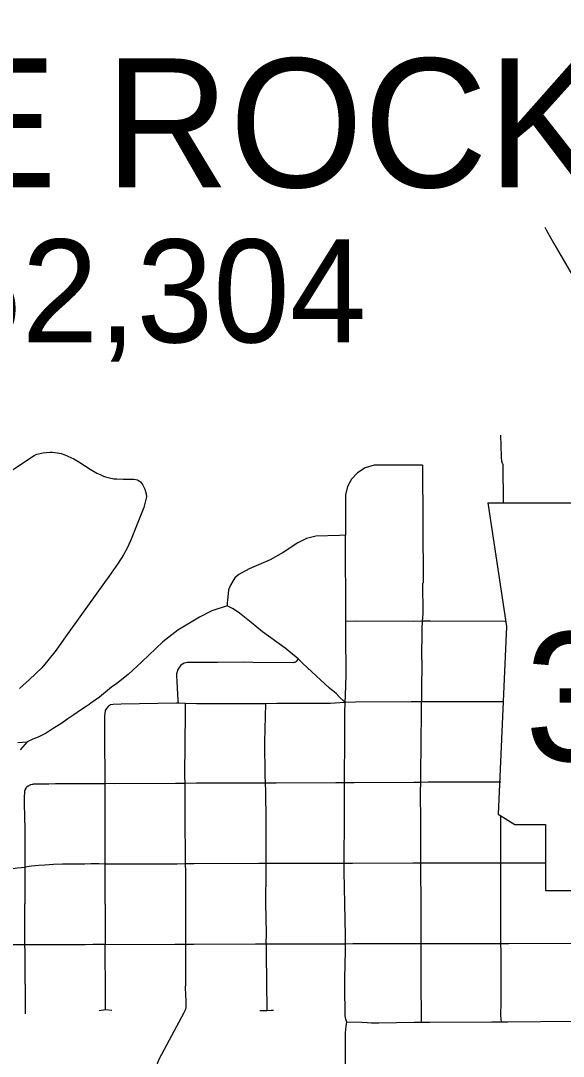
# Model space of a CAD drawing. Extents: x -19 to 366, y -4 to 359.
# Drawn here: x 154.044 to 154.466, y 192.869 to 193.673 of the extents above; entities that cross this region are included whole.
import ezdxf

# ---------------------------------------------------------------- set-up
doc = ezdxf.new("R2010")
doc.units = 0
for name, color, linetype in [('Level 21', 7, 'Continuous'), ('Level 33', 7, 'Continuous'), ('Level 6', 7, 'Continuous'), ('Level 60', 7, 'Continuous')]:
    doc.layers.add(name, color=color, linetype=linetype)

msp = doc.modelspace()

# ---------------------------------------------------------------- linework, layer by layer
at = {"layer": 'Level 21'}
for p, q in [((154.40697, 193.29849), (154.42139, 193.20237)), ((154.42139, 193.20237), (154.41498, 193.05658)), ((154.41498, 193.05658), (154.4278, 193.04857)), ((154.4278, 193.04857), (154.45183, 193.04857)), ((154.45183, 193.04857), (154.45183, 192.9973)), ((154.45183, 192.9973), (154.65369, 192.9973))]:
    msp.add_line(p, q, dxfattribs=at)
msp.add_lwpolyline([(154.40697, 193.29849), (154.69511, 193.29835)], dxfattribs=at)
at = {"layer": 'Level 33'}
for points in [[(154.45121, 193.51231), (154.45212, 193.51036), (154.45822, 193.49968), (154.48006, 193.46251), (154.49241, 193.44073), (154.49566, 193.43575), (154.5003, 193.42714), (154.50399, 193.42091), (154.50695, 193.41537), (154.51104, 193.41097), (154.51527, 193.40659), (154.52365, 193.39936), (154.52786, 193.39591)], [(154.41782, 193.3302), (154.41741, 193.33433), (154.41708, 193.35086)], [(154.02262, 193.31404), (154.05469, 193.33519), (154.05654, 193.33606), (154.06152, 193.33732), (154.06672, 193.33781), (154.06885, 193.33778), (154.07244, 193.33725), (154.07547, 193.33663), (154.07839, 193.33568), (154.0854, 193.33255), (154.08916, 193.33021), (154.09807, 193.3244), (154.10328, 193.32141), (154.10589, 193.32037), (154.10832, 193.31911), (154.10992, 193.31864), (154.11301, 193.31768), (154.11641, 193.317), (154.11879, 193.31689), (154.12374, 193.31682), (154.13194, 193.31662), (154.13479, 193.31615), (154.13711, 193.31473), (154.13874, 193.31251), (154.14053, 193.3089), (154.14149, 193.30533), (154.14172, 193.30316), (154.14141, 193.30088), (154.13972, 193.29477), (154.12932, 193.26883), (154.12681, 193.26305), (154.12407, 193.25804), (154.11982, 193.25149), (154.1125, 193.24129), (154.09266, 193.21342), (154.0777, 193.1925), (154.07158, 193.18399), (154.06529, 193.17583), (154.06043, 193.17028), (154.05095, 193.16125), (154.04308, 193.15427)], [(154.35627, 193.3277), (154.31866, 193.32773), (154.31171, 193.32566), (154.3056, 193.32165), (154.30097, 193.31671), (154.29801, 193.31105), (154.29647, 193.3046), (154.29629, 193.28139), (154.29639, 193.27331)], [(154.35627, 193.3277), (154.35659, 193.23632)], [(154.41782, 193.3302), (154.4179, 193.32999), (154.41816, 193.32928), (154.41826, 193.32891), (154.41855, 193.32801), (154.41876, 193.29849)], [(154.29639, 193.27331), (154.29169, 193.273), (154.27337, 193.27242), (154.26617, 193.27079), (154.25934, 193.26735), (154.24786, 193.2598), (154.23799, 193.25411), (154.22146, 193.2471), (154.21344, 193.24273), (154.21051, 193.24014), (154.2089, 193.23764), (154.20699, 193.2344), (154.20563, 193.23071), (154.20466, 193.22277), (154.20453, 193.22074), (154.20443, 193.21845)], [(154.29667, 193.2063), (154.29669, 193.21437), (154.29649, 193.26593), (154.29639, 193.27331)], [(154.35628, 193.20639), (154.35658, 193.21209), (154.35657, 193.23611), (154.35659, 193.23632)], [(154.20443, 193.21845), (154.19254, 193.21453), (154.18308, 193.20953), (154.16623, 193.19956), (154.15443, 193.19032), (154.13819, 193.17501), (154.12766, 193.16512), (154.11889, 193.15816), (154.11474, 193.1553), (154.10521, 193.14758), (154.09858, 193.14274), (154.09717, 193.14166), (154.09485, 193.14012), (154.0905, 193.13729), (154.08535, 193.13377), (154.08071, 193.13054), (154.07519, 193.12683), (154.06935, 193.12307), (154.06392, 193.11959), (154.05769, 193.11634), (154.05366, 193.1148), (154.04912, 193.1129)], [(154.25969, 193.17715), (154.25816, 193.17863), (154.24947, 193.18565), (154.23192, 193.19822), (154.22313, 193.20533), (154.21418, 193.2126), (154.20908, 193.21595), (154.20443, 193.21845)], [(154.29616, 193.14328), (154.29628, 193.14866), (154.29682, 193.16463), (154.29665, 193.1967), (154.29667, 193.2063)], [(154.35628, 193.20639), (154.34946, 193.20631), (154.30407, 193.20648), (154.29667, 193.2063)], [(154.35566, 193.17643), (154.35597, 193.20066), (154.35628, 193.20639)], [(154.4208, 193.20633), (154.36229, 193.20646), (154.35628, 193.20639)], [(154.25969, 193.17715), (154.25807, 193.17514), (154.25789, 193.17496), (154.25777, 193.17482), (154.25747, 193.17461), (154.2571, 193.17448), (154.25674, 193.17437), (154.25656, 193.17433), (154.25618, 193.17427), (154.25542, 193.17422), (154.22451, 193.17444), (154.21827, 193.1746), (154.19718, 193.17448), (154.18735, 193.17434), (154.17347, 193.17437), (154.17239, 193.17414), (154.17119, 193.17379), (154.16979, 193.17321), (154.16853, 193.17235), (154.16657, 193.16982), (154.166, 193.16852), (154.16556, 193.16716), (154.16519, 193.1655), (154.16508, 193.16426), (154.16526, 193.15973), (154.16619, 193.14477), (154.16634, 193.14274)], [(154.29616, 193.14328), (154.29075, 193.1485), (154.29076, 193.14881), (154.29049, 193.14907), (154.2902, 193.14933), (154.28937, 193.15009), (154.28908, 193.15034), (154.28791, 193.15132), (154.28777, 193.15144), (154.286, 193.15287), (154.28585, 193.15299), (154.28408, 193.15442), (154.28393, 193.15454), (154.26323, 193.17372), (154.25969, 193.17715)], [(154.35566, 193.17643), (154.35533, 193.15095), (154.35532, 193.15043), (154.35545, 193.14379)], [(154.16634, 193.14274), (154.1649, 193.14279), (154.1221, 193.14195), (154.11604, 193.14186), (154.11395, 193.1414), (154.11237, 193.14037), (154.11223, 193.14022)], [(154.17213, 193.14256), (154.16634, 193.14274)], [(154.1719, 193.11215), (154.17208, 193.13466), (154.17213, 193.14256)], [(154.23454, 193.14243), (154.22748, 193.14241), (154.18064, 193.14228), (154.17213, 193.14256)], [(154.23379, 193.11197), (154.23379, 193.11292), (154.23454, 193.14243)], [(154.29616, 193.14328), (154.28439, 193.14262), (154.24313, 193.14246), (154.23454, 193.14243)], [(154.29581, 193.11233), (154.29593, 193.13596), (154.29616, 193.14328)], [(154.35545, 193.14379), (154.3473, 193.14378), (154.30413, 193.14364), (154.29616, 193.14328)], [(154.35513, 193.11234), (154.35539, 193.1355), (154.35545, 193.14379)], [(154.41882, 193.14381), (154.36241, 193.1438), (154.35545, 193.14379)], [(154.10957, 193.11125), (154.10952, 193.13275), (154.11, 193.13704), (154.11092, 193.13881), (154.11223, 193.14022)], [(154.0419, 193.11229), (154.04912, 193.1129)], [(154.04912, 193.1129), (154.04368, 193.10653)], [(154.10964, 193.08034), (154.10963, 193.0877), (154.10957, 193.11125)], [(154.17178, 193.08053), (154.1717, 193.08648), (154.1719, 193.11215)], [(154.23437, 193.08069), (154.23411, 193.0871), (154.23379, 193.11197)], [(154.2957, 193.08096), (154.29571, 193.08642), (154.29581, 193.11233)], [(154.35478, 193.08135), (154.35483, 193.08693), (154.35513, 193.11234)], [(154.04724, 193.0499), (154.04715, 193.06957), (154.04724, 193.07391), (154.0474, 193.07476), (154.0477, 193.07565), (154.04826, 193.07679), (154.04869, 193.07749), (154.04899, 193.07783)], [(154.04899, 193.07783), (154.04917, 193.07804), (154.05043, 193.0789), (154.05204, 193.07957), (154.05296, 193.07984), (154.05368, 193.08001), (154.05444, 193.08011), (154.05706, 193.08023), (154.06592, 193.08029), (154.07113, 193.08033), (154.08517, 193.08034), (154.08977, 193.08035), (154.09484, 193.08038), (154.09663, 193.08039), (154.10274, 193.08043), (154.10964, 193.08034)], [(154.17178, 193.08053), (154.16425, 193.08032), (154.11672, 193.08026), (154.10964, 193.08034)], [(154.10965, 193.0492), (154.10964, 193.07491), (154.10964, 193.08034)], [(154.23437, 193.08069), (154.22544, 193.08069), (154.18068, 193.08077), (154.17178, 193.08053)], [(154.17195, 193.05017), (154.17183, 193.07569), (154.17178, 193.08053)], [(154.2957, 193.08096), (154.28886, 193.08092), (154.24245, 193.0807), (154.23437, 193.08069)], [(154.23468, 193.05057), (154.23467, 193.05151), (154.2346, 193.0746), (154.23437, 193.08069)], [(154.29554, 193.05016), (154.2957, 193.0749), (154.2957, 193.08096)], [(154.35478, 193.08135), (154.34948, 193.08128), (154.30316, 193.081), (154.2957, 193.08096)], [(154.3548, 193.04999), (154.35468, 193.07431), (154.35478, 193.08135)], [(154.41699, 193.08139), (154.36054, 193.08142), (154.35478, 193.08135)], [(154.41703, 193.01869), (154.41702, 193.02448), (154.41705, 193.05529)], [(154.04724, 193.0499), (154.04725, 193.04794), (154.04726, 193.04142), (154.04724, 193.03413), (154.04722, 193.02535), (154.0472, 193.02033), (154.04725, 193.01556)], [(154.10966, 193.0179), (154.10966, 193.02423), (154.10965, 193.0492)], [(154.17218, 193.01798), (154.17207, 193.02482), (154.17195, 193.05017)], [(154.23477, 193.01823), (154.23477, 193.02386), (154.23468, 193.05057)], [(154.29539, 193.01844), (154.29539, 193.02333), (154.29554, 193.05016)], [(154.35491, 193.01866), (154.3548, 193.04999)], [(153.9838, 193.00934), (153.98963, 193.00911), (153.99569, 193.00922), (154.00144, 193.00961), (154.0093, 193.01043), (154.01524, 193.01131), (154.02297, 193.01263), (154.02988, 193.01353), (154.03616, 193.01425), (154.04159, 193.01488), (154.04725, 193.01556)], [(154.10966, 193.0179), (154.1048, 193.01802), (154.0985, 193.01795), (154.09396, 193.0178), (154.08652, 193.01778), (154.08072, 193.01774), (154.07648, 193.01771), (154.06948, 193.01754), (154.06286, 193.01712), (154.05832, 193.01673), (154.05256, 193.01619), (154.04725, 193.01556)], [(154.04725, 193.01556), (154.04732, 193.00694), (154.04733, 192.99933), (154.04734, 192.98979), (154.04734, 192.98712)], [(154.10976, 192.98674), (154.10965, 193.01179), (154.10966, 193.0179)], [(154.17218, 193.01798), (154.16574, 193.01794), (154.11563, 193.01774), (154.10966, 193.0179)], [(154.23477, 193.01823), (154.22875, 193.01825), (154.1785, 193.01801), (154.17218, 193.01798)], [(154.17231, 192.9869), (154.17227, 193.01202), (154.17218, 193.01798)], [(154.23463, 192.98742), (154.23476, 193.01239), (154.23477, 193.01823)], [(154.29539, 193.01844), (154.28959, 193.01845), (154.24173, 193.01822), (154.23477, 193.01823)], [(154.2959, 192.98724), (154.29537, 193.01222), (154.29539, 193.01844)], [(154.35491, 193.01866), (154.34865, 193.01863), (154.3017, 193.01843), (154.29539, 193.01844)], [(154.45183, 193.01858), (154.36104, 193.01868), (154.35491, 193.01866)], [(154.35506, 192.98799), (154.35493, 193.01314), (154.35491, 193.01866)], [(154.41704, 192.98674), (154.41702, 193.01323), (154.41703, 193.01869)], [(154.04745, 192.95511), (154.04734, 192.96268), (154.04735, 192.96781), (154.04735, 192.97496), (154.04737, 192.98069), (154.04734, 192.98712)], [(154.10976, 192.98674), (154.10968, 192.96183), (154.10971, 192.95535)], [(154.17233, 192.95536), (154.17237, 192.96195), (154.17231, 192.9869)], [(154.23484, 192.95564), (154.23503, 192.96435), (154.23463, 192.98742)], [(154.29635, 192.95578), (154.29644, 192.96209), (154.2959, 192.98724)], [(154.35524, 192.95591), (154.3552, 192.96196), (154.35506, 192.98799)], [(154.4171, 192.95599), (154.41702, 192.96188), (154.41704, 192.98674)], [(154.35524, 192.95591), (154.34774, 192.9559), (154.3021, 192.95583), (154.29635, 192.95578)], [(154.35518, 192.92541), (154.35526, 192.95048), (154.35524, 192.95591)], [(154.4171, 192.95599), (154.36171, 192.95592), (154.35524, 192.95591)], [(154.47964, 192.95619), (154.47415, 192.9562), (154.42328, 192.956), (154.4171, 192.95599)], [(154.41717, 192.92519), (154.41716, 192.93274), (154.41716, 192.95007), (154.4171, 192.95599)], [(154.04745, 192.95511), (154.04065, 192.95508), (154.03315, 192.95506), (154.02173, 192.95503), (154.01238, 192.95499), (154.00426, 192.95495), (153.99344, 192.95484), (153.98964, 192.95488), (153.98401, 192.95488)], [(154.10971, 192.95535), (154.10456, 192.95545), (154.10038, 192.95533), (154.0945, 192.95529), (154.0709, 192.95515), (154.0623, 192.95513), (154.05507, 192.95515), (154.04745, 192.95511)], [(154.04758, 192.92474), (154.04754, 192.92748), (154.0475, 192.93761), (154.04753, 192.94383), (154.04754, 192.94978), (154.04745, 192.95511)], [(154.17233, 192.95536), (154.16382, 192.95534), (154.11646, 192.95523), (154.10971, 192.95535)], [(154.10985, 192.92274), (154.10973, 192.94829), (154.10971, 192.95535)], [(154.17225, 192.92464), (154.17233, 192.95536)], [(154.23484, 192.95564), (154.22646, 192.95562), (154.17863, 192.95537), (154.17233, 192.95536)], [(154.23484, 192.95564), (154.23469, 192.94819), (154.23524, 192.90432)], [(154.29635, 192.95578), (154.29024, 192.95574), (154.24256, 192.95565), (154.23484, 192.95564)], [(154.29597, 192.92565), (154.29598, 192.92935), (154.29627, 192.95047), (154.29635, 192.95578)], [(154.04758, 192.92474), (154.04763, 192.90161)], [(154.17215, 192.90491), (154.17257, 192.90598), (154.1727, 192.90732), (154.17252, 192.91151), (154.17224, 192.92179), (154.17225, 192.92464)], [(154.29742, 192.89514), (154.2966, 192.89735), (154.29621, 192.90008), (154.29595, 192.92307), (154.29597, 192.92565)], [(154.35543, 192.8949), (154.35543, 192.90054), (154.35516, 192.92388), (154.35518, 192.92541)], [(154.41755, 192.89509), (154.41714, 192.90022), (154.4172, 192.91068), (154.41717, 192.92519)], [(154.10996, 192.90485), (154.10985, 192.92274)], [(154.10506, 192.90409), (154.10996, 192.90485)], [(154.10996, 192.90485), (154.11495, 192.90438)], [(154.15061, 192.71766), (154.15049, 192.72803), (154.15016, 192.79852), (154.14999, 192.84712), (154.14987, 192.85503), (154.14995, 192.85877), (154.15018, 192.86129), (154.1507, 192.86369), (154.15192, 192.86703), (154.17108, 192.90269), (154.17191, 192.9043), (154.17215, 192.90491)], [(154.2298, 192.90417), (154.23524, 192.90432)], [(154.23524, 192.90432), (154.23858, 192.90441), (154.24045, 192.90433)], [(154.29596, 192.74151), (154.29656, 192.83624), (154.2963, 192.88693), (154.29702, 192.89212)], [(154.29702, 192.89212), (154.29742, 192.89514)], [(154.35543, 192.8949), (154.34959, 192.89483), (154.32229, 192.89436), (154.31656, 192.89446), (154.31308, 192.89451), (154.30906, 192.89483), (154.29742, 192.89514)], [(154.41755, 192.89509), (154.41014, 192.89507), (154.36185, 192.89497), (154.35543, 192.8949)], [(154.47989, 192.89562), (154.47353, 192.89553), (154.42236, 192.89509), (154.41755, 192.89509)]]:
    msp.add_lwpolyline(points, dxfattribs=at)
at = {"layer": 'Level 60'}
for points in [[(156.50946, 189.3937), (156.44759, 191.65634), (156.2114, 200.27623), (155.97446, 208.89626), (155.73678, 217.51643), (155.49836, 226.13674), (155.2592, 234.75719), (155.01929, 243.37778), (154.77865, 251.9985), (154.53727, 260.61937), (154.29515, 269.24038), (154.0523, 277.86152), (153.80871, 286.48281), (153.56438, 295.10424), (153.31933, 303.72581), (153.07354, 312.34752), (152.82702, 320.96938), (152.57978, 329.59137), (152.3318, 338.21351), (152.0831, 346.83579)], [(154.11585, 1.87092), (153.9063, 10.48743), (153.69602, 19.10409), (153.48501, 27.72087), (153.27327, 36.3378), (153.0608, 44.95486), (152.84759, 53.57206), (152.63366, 62.1894), (152.419, 70.80688), (152.20362, 79.42449), (151.98751, 88.04225), (151.77068, 96.66014), (151.55312, 105.27817), (151.33484, 113.89634), (151.11584, 122.51465), (150.89612, 131.13311), (150.67568, 139.7517), (150.45452, 148.37043), (150.23264, 156.98931), (150.01005, 165.60832), (149.78674, 174.22748), (149.56272, 182.84677), (149.33799, 191.46621), (149.11254, 200.0858), (148.88638, 208.70552), (148.65952, 217.32539), (148.43194, 225.9454), (148.20366, 234.56555), (147.97466, 243.18584), (147.74497, 251.80628), (147.51457, 260.42687), (147.28346, 269.04759), (147.05165, 277.66846), (146.81914, 286.28948), (146.58593, 294.91064), (146.35202, 303.53194), (146.11742, 312.15339), (145.88211, 320.77499), (145.64611, 329.39673), (145.40941, 338.01861), (145.17202, 346.64065)], [(0, 189.51617), (7.11214, 189.52059), (14.22427, 189.53386), (21.33637, 189.55597), (28.44845, 189.58693), (35.56048, 189.62672), (42.67245, 189.67537), (49.78436, 189.73285), (56.89619, 189.79918), (64.00793, 189.87436), (71.11958, 189.95838), (78.23111, 190.05124), (85.34253, 190.15294), (92.45381, 190.26349), (99.56495, 190.38288), (106.67593, 190.51112), (113.78675, 190.6482), (120.89739, 190.79412), (128.00785, 190.94888), (135.11811, 191.11248), (142.22816, 191.28493), (149.33799, 191.46621), (156.44759, 191.65634), (163.55694, 191.85531), (170.66605, 192.06312), (177.77489, 192.27977), (184.88345, 192.50526), (191.99173, 192.73959), (199.09971, 192.98276), (206.20739, 193.23477), (213.31474, 193.49561), (220.42177, 193.7653), (227.52845, 194.04382), (234.63479, 194.33118), (241.74076, 194.62738), (248.84635, 194.93241), (255.95157, 195.24628), (263.05638, 195.56898), (270.16079, 195.90052), (277.26478, 196.24089), (284.36834, 196.5901), (291.47147, 196.94814), (298.57414, 197.31501), (305.67635, 197.69072), (312.77809, 198.07525), (319.87934, 198.46862), (326.9801, 198.87082), (334.08035, 199.28185), (341.18009, 199.7017)]]:
    msp.add_spline(points, degree=3, dxfattribs=at)

# ---------------------------------------------------------------- texts
at = {"layer": 'Level 21'}
msp.add_text('365', height=0.1, dxfattribs=at).set_placement((154.4355, 193.09791))
at = {"layer": 'Level 6'}
for s, height, p in [('LITTLE ROCK', 0.1, (153.63401, 193.54339)), ('Pop. 62,304', 0.08, (153.73557, 193.42293))]:
    msp.add_text(s, height=height, dxfattribs=at).set_placement(p)

doc.saveas('drawing.dxf')
